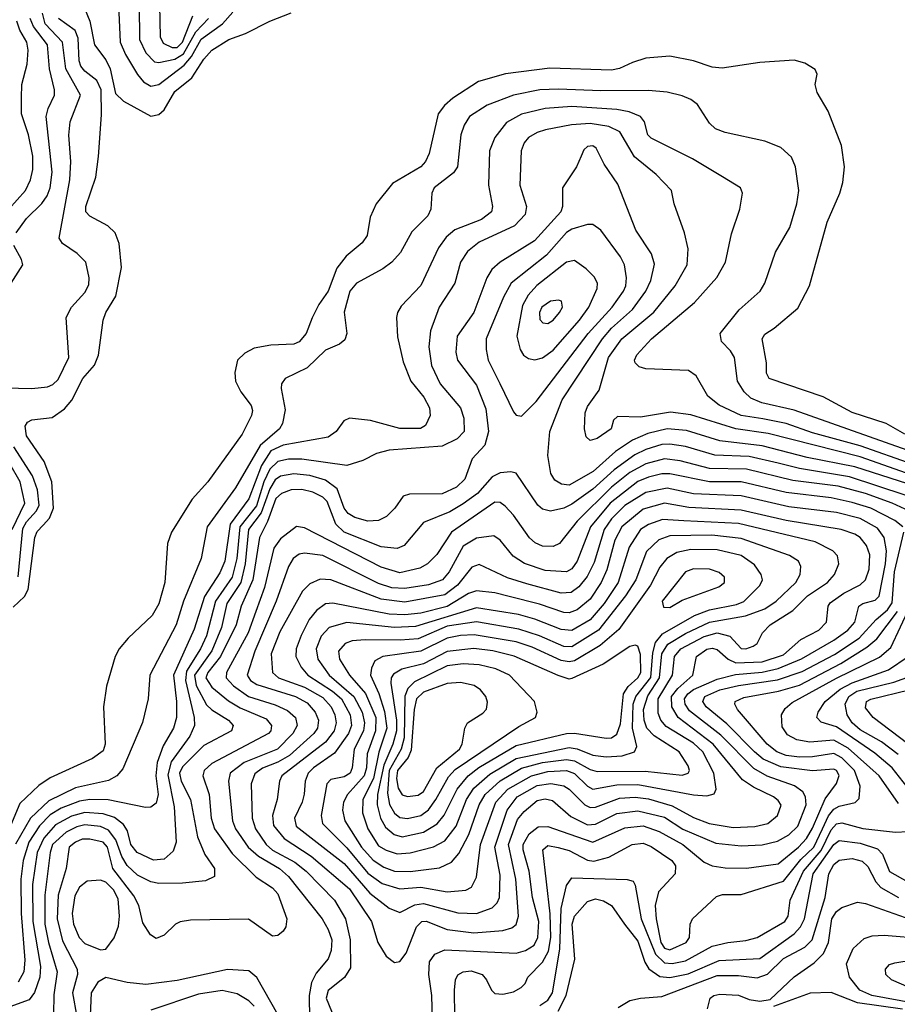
# Model space of a CAD drawing. Extents: x 997028 to 1115134, y 536408 to 618974.
# Tile 363 of 473: x 1050839 to 1054155, y 591482 to 595200. Entities that reach past the tile are written whole.
import ezdxf

# ---------------------------------------------------------------- set-up
doc = ezdxf.new("R2010")
doc.units = 0

msp = doc.modelspace()

# ---------------------------------------------------------------- linework, layer by layer
at = {"layer": '0CON10XD'}
for points in [[(1051207.3, 595367.3), (1051219.2, 595115), (1051239, 595069), (1051285, 594992.7), (1051307.2, 594965), (1051335, 594948.8), (1051365, 594955.2), (1051461.4, 595028.6), (1051488.4, 595061.6), (1051525, 595126.5), (1051605.2, 595185), (1051645, 595228.9)], [(1051013.2, 595015), (1051000.6, 595115), (1050936.1, 595185), (1050925.8, 595225)], [(1051083.7, 595243.7), (1051104.6, 595194.6), (1051121.5, 595105), (1051165, 595049.1), (1051181.4, 595015), (1051201.4, 594921.4), (1051232, 594892), (1051335, 594835.4), (1051365, 594841.8), (1051385, 594859.6), (1051425, 594929.5), (1051489.8, 594980.2), (1051535, 595050.8), (1051565, 595085.4), (1051630, 595125), (1051692.6, 595147.4), (1051784.4, 595195), (1051864.5, 595225.5)], [(1051290.7, 595255), (1051292.6, 595125), (1051315.4, 595075.4), (1051348.9, 595041.1), (1051365, 595038), (1051425, 595051.3), (1051458.3, 595071.7), (1051505.3, 595154.7), (1051553.2, 595205)], [(1051368, 595255), (1051370, 595135), (1051381.8, 595111.8), (1051415, 595095.1), (1051435, 595095.4), (1051455.1, 595115), (1051493, 595215)], [(1050798, 594485), (1050860.8, 594555), (1050880.5, 594595), (1050888.8, 594635), (1050888.8, 594685), (1050872.4, 594765), (1050846.6, 594845), (1050846.1, 594905), (1050847.9, 594955), (1050867.6, 595032.4), (1050871.7, 595085), (1050866.6, 595115), (1050840.5, 595160.5), (1050828.9, 595195)], [(1050815, 592982), (1050857.8, 593022.2), (1050872, 593048), (1050897.1, 593245), (1050905, 593267.3), (1050928.6, 593291.4), (1050952, 593318), (1050967.6, 593355), (1050961, 593455), (1050932.3, 593532.3), (1050865, 593628.9), (1050860, 593665), (1050869.3, 593680.7), (1050885, 593688.9), (1050962.6, 593697.4), (1051008.7, 593731.3), (1051036.9, 593763.1), (1051078.4, 593845), (1051122.7, 593895), (1051136.6, 593933.4), (1051155.4, 594065), (1051165, 594094.2), (1051203.3, 594156.7), (1051224.7, 594265), (1051215.4, 594355), (1051200, 594395), (1051172.1, 594422.1), (1051105, 594457.8), (1051089.1, 594475), (1051089.6, 594495), (1051126.8, 594605), (1051137, 594683), (1051148.5, 594841.5), (1051147.3, 594935), (1051130.3, 594970.3), (1051085, 595005.3), (1051070.6, 595025), (1051063.8, 595045), (1051060.3, 595130.3), (1051049.2, 595159.2), (1050985.9, 595205)], [(1050825.7, 594395.7), (1050865, 594448.8), (1050923.4, 594506.6), (1050943.8, 594535), (1050955.2, 594565), (1050961.6, 594625), (1050939.8, 594835), (1050947, 594865), (1050970.8, 594915), (1050971.6, 594935), (1050952.7, 595015), (1050944.8, 595105), (1050892.1, 595175), (1050878.9, 595205)], [(1054183.6, 593635), (1054112.5, 593675), (1053985, 593717.3), (1053875, 593776), (1053671.2, 593845), (1053660.8, 593865), (1053660.8, 593905), (1053643.8, 593995), (1053655, 594013.1), (1053690, 594035), (1053779.3, 594110.7), (1053822.9, 594195), (1053889.5, 594435), (1053938.1, 594545), (1053948.9, 594585), (1053955.6, 594645), (1053944.4, 594725), (1053893.3, 594855), (1053852.5, 594925), (1053844, 594955), (1053852, 594995), (1053845, 595012.5), (1053805.5, 595035.5), (1053765, 595046.7), (1053635, 595038.5), (1053492.8, 595017.2), (1053455, 595021.2), (1053385, 595044.5), (1053295, 595062.7), (1053205, 595055.4), (1053155, 595038.5), (1053105, 595015.3), (1053075, 595009.2), (1052842.6, 595017.4), (1052675, 594995.8), (1052572.9, 594967.1), (1052475.6, 594904.4), (1052443.8, 594876.2), (1052420.4, 594845), (1052386.8, 594695), (1052372.7, 594665), (1052355, 594644.6), (1052248.5, 594581.5), (1052186.7, 594505), (1052163.5, 594455), (1052152.5, 594385), (1052133, 594357), (1052073.3, 594306.7), (1052038.1, 594261.9), (1052005, 594175.5), (1051969.6, 594125), (1051945, 594074), (1051921.8, 594015), (1051895, 593984), (1051874.7, 593975.3), (1051788.5, 593971.5), (1051725, 593960), (1051689.4, 593940.6), (1051662.5, 593915), (1051652.1, 593867.9), (1051654.4, 593835), (1051674.7, 593794.7), (1051713.9, 593743.9), (1051719.6, 593725), (1051715.4, 593705), (1051679.6, 593635), (1051550, 593455), (1051490.9, 593389.1), (1051412.5, 593265), (1051398, 593222), (1051387.5, 593075), (1051365, 592994.3), (1051339.6, 592950.4), (1051249.4, 592865), (1051215.4, 592824.6), (1051200.4, 592795), (1051167, 592683), (1051155.5, 592605), (1051161.8, 592465), (1051155, 592439.4), (1051115, 592410.4), (1050955, 592337.5), (1050911.2, 592308.8), (1050840.2, 592239.8), (1050805, 592156.1)], [(1050785, 593809.5), (1050885, 593808.1), (1050945, 593813.6), (1050965, 593822), (1050985, 593841.5), (1051025.3, 593925), (1051015.6, 594075), (1051035.6, 594115), (1051085, 594170.5), (1051101.3, 594198.7), (1051102.5, 594225), (1051089.1, 594285), (1051057, 594317), (1051001.4, 594355), (1050988.1, 594375), (1051029.2, 594595), (1051032.4, 594665), (1051025.7, 594764.3), (1051030.6, 594815), (1051068.7, 594915), (1051013.2, 595015)], [(1054253.1, 593553.1), (1053765, 593725.5), (1053643.5, 593753.5), (1053601.3, 593771.3), (1053575.9, 593795), (1053551.2, 593835), (1053540, 593925), (1053525, 593950), (1053490.8, 593985), (1053485.8, 594015), (1053556.9, 594105), (1053637.3, 594175), (1053654.2, 594205.8), (1053695, 594322.9), (1053749.3, 594415), (1053775.8, 594505), (1053783.3, 594555), (1053770.4, 594645), (1053755, 594680.8), (1053715, 594718.1), (1053655, 594741.8), (1053505, 594773.6), (1053468.1, 594788.1), (1053445, 594809.4), (1053399.9, 594879.9), (1053375, 594898.5), (1053342.2, 594912.2), (1053285, 594925.9), (1053215, 594933.2), (1053035, 594931.4), (1052875, 594938.4), (1052805, 594934.8), (1052704.5, 594915.5), (1052605, 594877.5), (1052539.3, 594835), (1052518.6, 594801.4), (1052506.5, 594765), (1052493.3, 594645), (1052478.1, 594621.9), (1052404.7, 594565), (1052395.9, 594545), (1052392.8, 594485), (1052380.9, 594459.1), (1052320.9, 594399.1), (1052278.5, 594321.5), (1052245.5, 594285), (1052210.8, 594259.2), (1052112.5, 594205), (1052086.7, 594175), (1052065.3, 594095.3), (1052075.6, 594015), (1052068.3, 593991.7), (1052048, 593975), (1051995, 593952), (1051925.1, 593884.9), (1051842.2, 593845), (1051828.2, 593825), (1051826.9, 593806.9), (1051842.7, 593727.3), (1051831.8, 593675), (1051820.7, 593655), (1051747.6, 593592.4), (1051655, 593432), (1051548.2, 593285), (1051525.3, 593165), (1051458.4, 593005), (1051431.1, 592915), (1051330.7, 592725), (1051324.6, 592635), (1051303.3, 592546.7), (1051228.6, 592371.4), (1051206.9, 592345), (1051175, 592326.9), (1051050.9, 592299.1), (1050950, 592250), (1050880.5, 592185), (1050823.1, 592086.9)], [(1054215, 593520.3), (1054015, 593591.1), (1053835, 593640.5), (1053735.3, 593675.3), (1053646.6, 593693.4), (1053565, 593705.5), (1053482.5, 593745), (1053439.1, 593779.1), (1053395, 593854.7), (1053365.5, 593875.5), (1053205, 593881.8), (1053179.7, 593889.7), (1053164.5, 593905), (1053162.3, 593915), (1053171.1, 593935), (1053226.1, 593995), (1053388.2, 594131.8), (1053473.4, 594226.6), (1053506, 594285), (1053528.1, 594391.9), (1053560, 594485), (1053570, 594545), (1053562, 594565), (1053495, 594607.3), (1053380.6, 594675), (1053225, 594752.5), (1053212.5, 594765), (1053200, 594815), (1053184.2, 594834.2), (1053142.1, 594852.1), (1053095, 594861.4), (1052925, 594872.5), (1052825, 594864.8), (1052735, 594843.9), (1052678.4, 594811.6), (1052634.6, 594755), (1052614.6, 594705), (1052610.2, 594575), (1052625.3, 594495), (1052622, 594475), (1052584, 594446), (1052483.7, 594406.3), (1052450.7, 594379.3), (1052421.3, 594338.7), (1052355, 594196.9), (1052281.1, 594118.9), (1052266.7, 594095), (1052262.5, 594075), (1052267, 594003), (1052287.9, 593907.9), (1052317.3, 593835), (1052365.8, 593775), (1052388.1, 593735), (1052390, 593705), (1052372, 593668), (1052353.9, 593656.1), (1052275, 593655.9), (1052165, 593686.2), (1052085, 593695.8), (1052063.8, 593685), (1052035.6, 593645), (1052005, 593624), (1051835, 593593.2), (1051788, 593572), (1051752.8, 593517.2), (1051705, 593391.4), (1051635.1, 593295), (1051614.2, 593155), (1051595, 593111.6), (1051538, 593022), (1051498.2, 592898.2)], [(1054210.7, 593480.7), (1054015, 593548.9), (1053667.3, 593637.3), (1053544.7, 593654.7), (1053375, 593708.1), (1053298.6, 593718.6), (1053185, 593699.6), (1053097.7, 593702.3), (1053082.5, 593687.5), (1053074.2, 593655), (1053020.8, 593619.3), (1052995, 593610.6), (1052980, 593625), (1052973.3, 593655), (1052975.4, 593715), (1052985, 593739.4), (1053028.3, 593801.7), (1053064.5, 593925), (1053114, 593995), (1053234.6, 594095.4), (1053315.9, 594195), (1053360.7, 594275), (1053365.4, 594335.4), (1053351.5, 594395), (1053311.4, 594505), (1053301.9, 594555), (1053244.5, 594615), (1053162.7, 594682.7), (1053106.5, 594776.5), (1053065, 594796.9), (1052995, 594808.3), (1052923.5, 594803.5), (1052825.9, 594784.1), (1052795, 594774.7), (1052761.8, 594755), (1052745.4, 594735), (1052733.9, 594705), (1052728.9, 594575), (1052753.9, 594495), (1052749.3, 594465), (1052708.6, 594421.4), (1052575, 594360), (1052531.6, 594325), (1052504.7, 594285), (1052483.1, 594205), (1052423.7, 594115), (1052391.2, 594025), (1052385.2, 593965), (1052395.3, 593894.7), (1052428.3, 593825), (1052504.7, 593735), (1052517.1, 593695), (1052519.1, 593645), (1052492.2, 593617.8), (1052435, 593589.5), (1052235, 593574.8), (1052187.6, 593562.4), (1052135.8, 593535), (1052075, 593517.1), (1051905, 593540.3), (1051855, 593540.9), (1051815, 593532.4), (1051785, 593503.4), (1051762.4, 593455), (1051733.6, 593365), (1051671.3, 593285), (1051660.1, 593165), (1051641.6, 593095), (1051579, 593005), (1051545, 592874.1), (1051522.8, 592825), (1051469.8, 592740.2), (1051465.6, 592705), (1051498.6, 592565), (1051499.5, 592535), (1051482, 592495), (1051411.9, 592398.1), (1051398.8, 592348.8), (1051422.8, 592227.2), (1051430.9, 592095), (1051419.9, 592060.1), (1051385, 592030), (1051345, 592026.3), (1051282.9, 592055), (1051258.8, 592085), (1051246.6, 592136.6), (1051231.7, 592161.7), (1051197.4, 592187.4), (1051155, 592201.9), (1051085, 592206.9), (1051035, 592192.7), (1050975, 592159.3), (1050930.3, 592109.7), (1050904.9, 592055), (1050888.3, 591935), (1050889.4, 591795), (1050918, 591625), (1050915.2, 591585), (1050895, 591527.3), (1050875, 591498.4), (1050775, 591462.4)], [(1054195, 593447.2), (1053995, 593511.8), (1053815, 593547), (1053645, 593590.9), (1053485, 593609.3), (1053358.6, 593648.6), (1053285, 593655.7), (1053212.1, 593637.9), (1053155, 593612), (1053090.6, 593569.4), (1053006.3, 593493.7), (1052915, 593442), (1052886.1, 593446.1), (1052861.3, 593461.3), (1052846.3, 593486.3), (1052834.7, 593554.7), (1052842.8, 593645), (1052889, 593765), (1053041.2, 593995), (1053075, 594034.8), (1053154.2, 594105.8), (1053204.3, 594175), (1053223.3, 594215), (1053237.3, 594277.3), (1053225.7, 594315.7), (1053166.6, 594405), (1053098.7, 594578.7), (1053046.9, 594655), (1053016.7, 594715), (1053005, 594723.3), (1052985, 594721.1), (1052971.2, 594708.8), (1052961.1, 594685), (1052943.1, 594645), (1052890, 594565), (1052890, 594495), (1052883.4, 594475), (1052784.1, 594365), (1052655.2, 594284.8), (1052623.2, 594256.8), (1052604.8, 594225.2), (1052555.2, 594095), (1052492, 594005), (1052487.2, 593945), (1052493.3, 593915), (1052565, 593820.4), (1052601, 593731), (1052610.4, 593645), (1052596.9, 593593.1), (1052548.5, 593541.5), (1052521.6, 593465), (1052490, 593435), (1052435, 593409.8), (1052312.1, 593407.9), (1052288.7, 593401.3), (1052257.1, 593355), (1052225, 593323.9), (1052195, 593308.8), (1052155, 593306.3), (1052105, 593320.4), (1052079.8, 593335), (1052065, 593356), (1052038.3, 593428.3), (1051995, 593461.4), (1051935, 593478.9), (1051875.1, 593484.9), (1051825, 593476.4), (1051805, 593462.3), (1051785, 593428.4), (1051751.8, 593338.2), (1051704, 593275), (1051691.6, 593145), (1051674.5, 593075), (1051621.4, 592995), (1051602.2, 592905), (1051565, 592816.5), (1051499.9, 592725), (1051505.7, 592685.7), (1051545, 592612.6), (1051565, 592593.5), (1051628.5, 592555), (1051646.4, 592535), (1051639.1, 592515), (1051535, 592459.5), (1051455, 592378.7), (1051443.5, 592355), (1051450, 592325), (1051485.2, 592255), (1051511, 592115), (1051538.4, 592048.4), (1051575.5, 591995), (1051575.5, 591964.5), (1051541.3, 591948.7), (1051455, 591939.4), (1051365, 591937.7), (1051334.4, 591944.4), (1051285, 591970), (1051245, 592006.1), (1051225, 592039.7), (1051202.7, 592102.7), (1051175, 592139.2), (1051145, 592153.3), (1051085, 592159.6), (1051055, 592152.2), (1051015, 592131.8), (1050963.6, 592085), (1050954.3, 592055), (1050934.4, 591894.4), (1050934.7, 591784.7), (1050947.9, 591715), (1050980.7, 591605), (1050968.5, 591518.5), (1050967.6, 591445)], [(1052735, 593703.5), (1052791.1, 593758.9), (1052986.6, 594015), (1053077.3, 594115), (1053120, 594175), (1053129.8, 594195), (1053132.4, 594225), (1053124.1, 594275), (1053109.3, 594305), (1053034.8, 594404.8), (1053005, 594426.2), (1052985, 594426.7), (1052925, 594409), (1052905, 594396.1), (1052829.2, 594310.8), (1052696.3, 594205), (1052667.1, 594152.9), (1052602.1, 593995), (1052601.6, 593955), (1052609.2, 593915), (1052653.3, 593826.7), (1052705, 593718.9), (1052715, 593706.7), (1052735, 593703.5)], [(1050807.8, 594205), (1050851.1, 594275), (1050846.4, 594295), (1050817.4, 594347.4)], [(1052785, 593916.1), (1052815, 593922.9), (1052855, 593952.6), (1052954.8, 594065), (1052990.2, 594115), (1053021.2, 594185), (1053022.2, 594205), (1053009.4, 594229.4), (1052979.9, 594259.9), (1052935, 594290.4), (1052905, 594284.2), (1052793, 594197), (1052759.9, 594160.1), (1052738.6, 594121.4), (1052717.6, 594005), (1052730.4, 593955), (1052743.3, 593933.3), (1052761.3, 593921.3), (1052785, 593916.1)], [(1052835, 594053.2), (1052855, 594065.4), (1052878.8, 594095), (1052890, 594115), (1052886.9, 594136.9), (1052875, 594141.1), (1052845, 594137.1), (1052812.2, 594115), (1052802.7, 594095), (1052805, 594067.5), (1052815.3, 594055.3), (1052835, 594053.2)], [(1050833.5, 593096.5), (1050851.8, 593278.2), (1050865.8, 593304.2), (1050902.9, 593345), (1050912.6, 593367.4), (1050907.2, 593425), (1050887.4, 593477.4), (1050817.2, 593587.2)], [(1054185, 593404.9), (1053973.8, 593473.9), (1053785, 593505.1), (1053705, 593524.9), (1053595, 593550.5), (1053465, 593555.4), (1053355, 593588.2), (1053295, 593597.5), (1053265, 593595.4), (1053205, 593577.7), (1053163.3, 593556.7), (1053085, 593500.9), (1053005, 593426.9), (1052925, 593370.4), (1052895, 593355.2), (1052845, 593344), (1052815, 593351.8), (1052797.2, 593367.2), (1052715, 593487.8), (1052695, 593492.9), (1052655, 593489.3), (1052625, 593474.3), (1052568.7, 593411.3), (1052515, 593371.5), (1052465, 593342.2), (1052365, 593302), (1052291.9, 593215), (1052265, 593202.8), (1052205, 593209.1), (1052065, 593264.5), (1052033.7, 593295), (1052001.3, 593381.3), (1051985, 593397.3), (1051946.3, 593416.3), (1051905, 593425.5), (1051865, 593424.5), (1051828.5, 593411.5), (1051807.7, 593392.3), (1051775.3, 593304.7), (1051745.9, 593245), (1051719.9, 593085), (1051675.8, 592985), (1051656.9, 592915), (1051597.6, 592795), (1051550.3, 592735), (1051542.6, 592715), (1051565, 592680.2), (1051627.8, 592627.8), (1051671.9, 592601.9), (1051770.4, 592560.4), (1051791.2, 592535), (1051788.1, 592515), (1051779.1, 592505), (1051565, 592391.2), (1051535.8, 592365), (1051531.4, 592345), (1051555.6, 592275), (1051563.4, 592185), (1051575.6, 592145), (1051641.6, 592051.6), (1051732.7, 591962.7), (1051795, 591922.3), (1051815, 591898.8), (1051848.5, 591805), (1051845.5, 591775), (1051835, 591758), (1051815, 591742.5), (1051795, 591740), (1051703.6, 591803.6), (1051485, 591799.4), (1051445.9, 591794.1), (1051427.5, 591785), (1051385, 591743.3), (1051355, 591731.2), (1051334.2, 591744.2), (1051305, 591790), (1051289.6, 591855), (1051271.2, 591891.2), (1051191.4, 591995), (1051170.8, 592075), (1051155.2, 592095), (1051105, 592105.9), (1051075, 592105.4), (1051050.3, 592095), (1051026.7, 592075), (1051015.2, 591995), (1050984.8, 591894.8), (1050981.3, 591805), (1051001.4, 591721.4), (1051056.6, 591615), (1051057.4, 591595), (1051039.2, 591525), (1051055.5, 591434.5)], [(1050811.1, 593275), (1050859.4, 593375), (1050841.9, 593455), (1050802.7, 593522.7)], [(1054185, 593351.9), (1054135.1, 593375.1), (1054035, 593410.7), (1053931.4, 593438.6), (1053760.2, 593460.2), (1053585, 593502.9), (1053445, 593505.4), (1053334.2, 593534.2), (1053275, 593541.4), (1053205, 593523), (1053145, 593490.4), (1053075, 593435.1), (1052945, 593306.9), (1052878.3, 593221.8), (1052855, 593211.3), (1052815, 593212.2), (1052786.5, 593225), (1052765, 593243.9), (1052705, 593329.6), (1052673.7, 593363.7), (1052655, 593377.2), (1052635, 593378.1), (1052471.2, 593265), (1052415, 593180.8), (1052379.6, 593145), (1052351.1, 593128.9), (1052275, 593111.5), (1052205, 593132.7), (1051915, 593280.9), (1051885, 593286), (1051825, 593239.7), (1051799.3, 593205), (1051764.2, 593055.8), (1051731.4, 592965)], [(1054175.2, 593285), (1054145, 593308.8), (1054055.3, 593355), (1053985, 593377.5), (1053905, 593394.1), (1053735, 593414.6), (1053565.3, 593455.3), (1053444.9, 593454.9), (1053295, 593485.1), (1053265, 593484.9), (1053215, 593473), (1053175, 593455.7), (1053069.9, 593375), (1052995.8, 593285), (1052945.2, 593155), (1052925, 593126.8), (1052905, 593114.8), (1052825, 593119.6), (1052746.3, 593146.3), (1052704.3, 593174.3), (1052654.4, 593234.4), (1052631.1, 593251.1), (1052565, 593242.7), (1052515, 593212.4), (1052461.9, 593115), (1052436.3, 593085), (1052383.7, 593066.3), (1052295, 593051.9), (1052245, 593055.4), (1052195, 593070.9), (1051985, 593176.3), (1051915, 593186.2), (1051895, 593181.4), (1051872.2, 593165), (1051855, 593135.6), (1051809, 593005), (1051727.3, 592815), (1051699.4, 592725), (1051712, 592705), (1051735, 592690.3), (1051881.8, 592645), (1051925, 592620.6), (1051956, 592585), (1051968.3, 592555), (1051964.4, 592525), (1051950.6, 592505), (1051858.4, 592421.6), (1051815, 592396.7), (1051756.5, 592373.5), (1051727.2, 592352.8), (1051714.3, 592315), (1051717.9, 592185), (1051730.2, 592145), (1051770, 592085), (1051795, 592064.3), (1051878.9, 592018.9), (1051921.3, 591985), (1052028.3, 591875), (1052069.8, 591805), (1052088.5, 591725), (1052089.6, 591620.4), (1052067, 591583), (1052005, 591534.5), (1051997.7, 591505), (1052037.5, 591407.5)], [(1052255, 591639.5), (1052275, 591643.5), (1052299.2, 591675), (1052339, 591775), (1052359.2, 591795), (1052375, 591795.6), (1052455, 591765.2), (1052555, 591751.9), (1052665, 591761.4), (1052699, 591771), (1052715, 591783.5), (1052723.3, 591815), (1052713.7, 591955), (1052685.9, 592085), (1052720.3, 592179.7), (1052745, 592210.2), (1052795, 592251.6), (1052825, 592258.5), (1052852, 592252), (1052921, 592191), (1052985, 592159.8), (1053015, 592162.5), (1053095, 592202.5), (1053175, 592213), (1053275, 592189), (1053345, 592142.9), (1053469.8, 592090.2), (1053565, 592080), (1053645, 592084), (1053701.9, 592098.1), (1053745, 592121.6), (1053778.9, 592155), (1053810.4, 592235), (1053808.7, 592265), (1053797.4, 592285), (1053766.8, 592306.8), (1053663.5, 592343.5), (1053612.7, 592372.7), (1053488, 592498), (1053370.5, 592590.5), (1053353.7, 592615), (1053351.2, 592635), (1053363, 592655), (1053385, 592671.4), (1053475, 592709.9), (1053543.1, 592726.9), (1053645, 592736.9), (1053705, 592750), (1053793.4, 592786.6), (1053915, 592857), (1053968.3, 592895), (1053994.3, 592925), (1054010, 592985), (1054025, 592995.8), (1054071.5, 593008.5), (1054086.7, 593023.3), (1054110.7, 593145), (1054114.6, 593195), (1054104.9, 593244.9), (1054079.8, 593279.8), (1054015, 593316), (1053925, 593338.8), (1053745, 593360.4), (1053565, 593402.7), (1053385, 593409.2), (1053285, 593431), (1053205, 593414.6), (1053125.7, 593365.7), (1053075, 593315.2), (1053047.6, 593275), (1053009.3, 593150.7), (1052983, 593097), (1052951.3, 593058.7), (1052922.5, 593037.5), (1052885, 593034.1), (1052755, 593069.4), (1052682.8, 593092.8), (1052575, 593142.5), (1052547.7, 593132.3), (1052492.8, 593065), (1052445, 593027.8), (1052295, 593000.4), (1052205, 593012), (1052015, 593084.8), (1051975, 593087.5), (1051935, 593070.3), (1051907.5, 593042.5), (1051821.8, 592888.2), (1051789.8, 592805), (1051794.2, 592735), (1051817.7, 592715), (1051915, 592679.7), (1051985, 592641.2), (1052016, 592605), (1052030, 592575), (1052035.5, 592545), (1052027.7, 592515), (1051995, 592472.6), (1051829.7, 592345), (1051820.8, 592325), (1051812.3, 592255), (1051794.5, 592195.5), (1051797.8, 592157.8), (1051838.3, 592108.3), (1051941, 592041), (1052085, 591918.3), (1052168.8, 591795), (1052192.9, 591715), (1052223.8, 591663.8), (1052255, 591639.5)], [(1052565, 591824.8), (1052625, 591846.5), (1052643.7, 591865), (1052651.7, 591885), (1052655, 591970), (1052634.3, 592075), (1052681.5, 592215), (1052718.7, 592265), (1052795, 592308.1), (1052846.1, 592316.1), (1052895, 592306.9), (1052915.2, 592295), (1052975, 592235.6), (1052995, 592225.2), (1053015, 592226.4), (1053105, 592260.1), (1053165, 592264.4), (1053215, 592258.6), (1053305, 592231.4), (1053385, 592187.7), (1053444.4, 592165), (1053535, 592149.6), (1053617, 592153), (1053665.2, 592164.8), (1053701.8, 592195), (1053716.1, 592233.9), (1053705, 592252.2), (1053687.5, 592265), (1053611.8, 592301.8), (1053570.2, 592330.2), (1053458.7, 592465), (1053327.4, 592565), (1053302.6, 592605), (1053302.1, 592645), (1053325.7, 592675), (1053382.9, 592725), (1053395.9, 592795), (1053435, 592823), (1053455, 592826.8), (1053475, 592822.5), (1053515.5, 592785.5), (1053545, 592771.9), (1053645, 592775.9), (1053725, 592801.2), (1053789.9, 592860.1), (1053858.9, 592895), (1053887.1, 592925), (1053893.4, 592985), (1053901.6, 592998.4), (1053952.4, 593035), (1054014.2, 593065.8), (1054034.3, 593085), (1054049.1, 593125), (1054050.7, 593179.3), (1054039.1, 593215), (1054015, 593244.7), (1053995, 593257.8), (1053942.9, 593275), (1053735, 593308.9), (1053565, 593348.6), (1053367.5, 593357.5), (1053275, 593374), (1053195, 593351.3), (1053113.8, 593285), (1053088.4, 593235), (1053057.4, 593122.6), (1053036.7, 593075), (1052995, 593012), (1052945, 592972.2), (1052915, 592960), (1052895, 592961.2), (1052802.7, 592992.7), (1052688.5, 593021.5), (1052635, 593035.5), (1052565, 593043.8), (1052535, 593033), (1052455, 592984.5), (1052355, 592959.6), (1052295, 592952.5), (1052235, 592955.9), (1052022.9, 592997.1), (1051995, 592994.3), (1051960.2, 592969.8), (1051932.6, 592935), (1051902.3, 592875), (1051884.3, 592825), (1051883.3, 592795), (1051903.3, 592755), (1051927.8, 592725), (1052021.8, 592665), (1052055.1, 592635), (1052087.4, 592575), (1052092.6, 592535), (1052082, 592505), (1052029.3, 592430.7), (1051948.8, 592375), (1051929, 592355), (1051918.1, 592325), (1051914.1, 592275.9), (1051906.5, 592245), (1051877.5, 592185), (1051883.4, 592155), (1052065, 592014.1), (1052162.3, 591902.3), (1052235, 591845.3), (1052275, 591829.4), (1052332.6, 591857.4), (1052365, 591862.2), (1052495, 591827.2), (1052565, 591824.8)], [(1052455, 591906.7), (1052525, 591912.7), (1052546.5, 591925), (1052565, 591962), (1052580.6, 592085), (1052638.7, 592245), (1052684.1, 592295), (1052773.1, 592345), (1052835, 592361.4), (1052905, 592365.3), (1052935, 592353.6), (1052985, 592305.6), (1053005, 592294.1), (1053095, 592310.5), (1053175, 592312.3), (1053385, 592273.5), (1053435, 592269.6), (1053462.7, 592277.3), (1053470, 592295), (1053462.2, 592355), (1053419.8, 592435), (1053385, 592467.6), (1053281.6, 592531.6), (1053261.4, 592555), (1053251.5, 592581.5), (1053251.2, 592635), (1053305.5, 592725), (1053313.4, 592795), (1053337.6, 592825), (1053425, 592871), (1053475, 592884.3), (1053521.7, 592871.7), (1053565, 592825.4), (1053583.3, 592825), (1053610, 592835), (1053625.7, 592845), (1053645.5, 592885), (1053674, 592915), (1053760.7, 592969.3), (1053815.8, 593024.2), (1053891.8, 593075), (1053917.5, 593105), (1053933.8, 593145), (1053929.1, 593175), (1053911.2, 593195), (1053845, 593228.3), (1053555, 593298.3), (1053348, 593308), (1053267.8, 593312.2), (1053215, 593294.1), (1053185, 593274.8), (1053141.4, 593208.6), (1053100, 593075), (1053047.4, 592995), (1052995, 592934.1), (1052925, 592894.2), (1052885, 592897.9), (1052785, 592937), (1052723.5, 592953.5), (1052565, 592979.2), (1052335, 592908.5), (1052255, 592904.9), (1052075, 592924.1), (1052009.1, 592905), (1051978, 592872), (1051959.8, 592825), (1051965.6, 592785), (1052008, 592725), (1052102.2, 592645), (1052132.7, 592585), (1052142.2, 592545), (1052137.8, 592515), (1052103, 592445), (1052095.8, 592375), (1052087.5, 592355), (1052065, 592340.6), (1052015, 592331.2), (1052000.3, 592315), (1051978.9, 592195), (1051983.3, 592165), (1052075, 592073.4), (1052155, 591977.8), (1052208.8, 591938.8), (1052275, 591918.5), (1052355, 591924.8), (1052455, 591906.7)], [(1052315, 591983.9), (1052425, 591997), (1052471, 592019), (1052498.2, 592051.8), (1052536.6, 592123.4), (1052575.2, 592235), (1052598, 592275), (1052655, 592325.9), (1052735.7, 592374.3), (1052815, 592395.3), (1052905, 592407.1), (1052935, 592401.9), (1052995, 592368.4), (1053021, 592361), (1053202.4, 592362.4), (1053342.5, 592347.5), (1053365, 592354.7), (1053369.3, 592365), (1053365, 592382.9), (1053331.3, 592435), (1053235.9, 592495.9), (1053208.3, 592525), (1053198.6, 592555), (1053196.1, 592595), (1053212.9, 592647.1), (1053256.5, 592715), (1053265.1, 592805), (1053287.7, 592842.3), (1053355, 592882.4), (1053445, 592924.9), (1053581.1, 592948.9), (1053655, 592975.5), (1053696.9, 593005), (1053771.4, 593075), (1053787.5, 593105), (1053790, 593135), (1053781.1, 593155), (1053747.4, 593177.4), (1053565, 593240.6), (1053454.1, 593254.1), (1053295, 593251), (1053254.6, 593235.4), (1053207.9, 593192.1), (1053166.7, 593085), (1053128.6, 593025), (1053026.2, 592895), (1052925, 592831.9), (1052895, 592833.1), (1052803.2, 592873.2), (1052725, 592898.2), (1052565, 592926.7), (1052455, 592910.1), (1052345, 592862.1), (1052276.6, 592856.6), (1052145, 592858.6), (1052095, 592854.4), (1052068.5, 592845), (1052044.2, 592815), (1052047.5, 592785), (1052085.6, 592725), (1052145.9, 592655.9), (1052184.3, 592565), (1052184, 592515), (1052152, 592428), (1052149.9, 592375), (1052140.8, 592345), (1052078.3, 592275), (1052062.2, 592245), (1052059.4, 592215), (1052067.3, 592175), (1052130.5, 592075), (1052175, 592025.8), (1052215, 591999.8), (1052255, 591984.5), (1052315, 591983.9)], [(1052400.2, 591375), (1052395.9, 591515), (1052384.8, 591595.2), (1052387.8, 591642.2), (1052408.3, 591671.7), (1052445, 591688), (1052715, 591675.8), (1052750.4, 591685), (1052783.1, 591705), (1052797.2, 591735), (1052800.6, 591795), (1052776.3, 591885), (1052764.3, 591985), (1052742.1, 592065), (1052741.9, 592085), (1052764.6, 592125.4), (1052797.8, 592152.2), (1052835, 592153.7), (1052885, 592135.4), (1053005, 592093.8), (1053125, 592148), (1053195, 592155.5), (1053255.4, 592135), (1053344.7, 592085), (1053425, 592019.4), (1053455.2, 592005.2), (1053505, 591997), (1053585, 591996.1), (1053705, 592012.2), (1053782.2, 592075), (1053812, 592108), (1053835, 592147.6), (1053882, 592258), (1053925, 592315.5), (1053935, 592346), (1053925.7, 592365), (1053915, 592370.6), (1053835, 592363.4), (1053715, 592378.5), (1053647.8, 592407.8), (1053614.9, 592434.9), (1053511.1, 592541.1), (1053432.3, 592605), (1053420.4, 592625), (1053428.1, 592645), (1053485, 592669.9), (1053555, 592686.4), (1053702.7, 592707.3), (1053795, 592738.9), (1053917.1, 592802.9), (1054011.2, 592865), (1054075.5, 592935), (1054118.5, 592971.5), (1054135, 592998.2), (1054144.3, 593115.7), (1054179.8, 593265)], [(1052265, 592050.7), (1052315, 592053.8), (1052402.8, 592077.2), (1052445, 592100), (1052488.2, 592155), (1052527.3, 592255), (1052555, 592297.7), (1052615, 592350.8), (1052715, 592409.8), (1052915, 592451.3), (1052945, 592446.2), (1053005, 592422.7), (1053055, 592416), (1053115, 592419.8), (1053161.8, 592435), (1053170.6, 592455), (1053154.5, 592524.5), (1053157.1, 592615), (1053167.2, 592645), (1053223.4, 592716.6), (1053230.9, 592809.1), (1053241.7, 592848.3), (1053268.4, 592881.6), (1053389.2, 592950.8), (1053445, 592971.5), (1053547.6, 592992.4), (1053575, 593003.3), (1053635, 593063.1), (1053645.3, 593085.3), (1053641.1, 593105), (1053615, 593141.5), (1053565, 593176.4), (1053475, 593198.2), (1053375, 593199.6), (1053322.2, 593187.8), (1053284.1, 593165.9), (1053257.7, 593132.3), (1053222.6, 593065), (1053102.3, 592897.7), (1053032.7, 592837.3), (1052935, 592779.5), (1052915, 592775.4), (1052885, 592780.5), (1052775, 592830.4), (1052715, 592850.6), (1052556.8, 592876.8), (1052504.9, 592874.9), (1052455, 592864.9), (1052354.5, 592815.5), (1052211.4, 592795), (1052181.4, 592778.6), (1052168.5, 592751.5), (1052165.2, 592725), (1052196.3, 592656.3), (1052218.1, 592588.1), (1052226.4, 592525), (1052196.3, 592433.7), (1052176.2, 592335), (1052136.4, 592255), (1052134.6, 592204.6), (1052154.5, 592145), (1052195, 592081), (1052223.7, 592063.7), (1052265, 592050.7)], [(1053295, 592980.3), (1053342.1, 593007.9), (1053481, 593059), (1053501.5, 593075), (1053502.2, 593095), (1053482.3, 593112.3), (1053445, 593125.7), (1053385, 593126.2), (1053355, 593115.8), (1053266, 593005), (1053271.5, 592981.5), (1053295, 592980.3)], [(1051731.4, 592965), (1051702, 592885), (1051620.4, 592735), (1051619.4, 592715), (1051647.4, 592685), (1051703.9, 592643.9), (1051805, 592613.5), (1051851.5, 592591.5), (1051880.8, 592565), (1051887.4, 592535), (1051871.5, 592505), (1051812.9, 592445), (1051687.5, 592395), (1051634.2, 592355), (1051628.4, 592325), (1051642.8, 592175), (1051654.8, 592145), (1051702.8, 592075), (1051742, 592042), (1051821.1, 591995), (1051854.8, 591965), (1051982.5, 591805), (1052004.5, 591764.5), (1052018.3, 591725), (1052016.2, 591685), (1052005, 591653.8), (1051960.1, 591599.9), (1051942, 591565), (1051932.7, 591515), (1051934.3, 591425.7)], [(1052482.9, 591435), (1052481.6, 591535), (1052485.4, 591574.6), (1052495, 591592.9), (1052514.8, 591605.2), (1052545, 591608.4), (1052586.9, 591595), (1052603.3, 591575), (1052621.5, 591535), (1052635, 591523.2), (1052665, 591520.7), (1052705, 591529.4), (1052733.8, 591545), (1052748.8, 591561.2), (1052758.8, 591585), (1052815, 591641.8), (1052837.4, 591682.6), (1052846.4, 591735), (1052843.2, 591823.2), (1052816.2, 592065), (1052835, 592081.2), (1052874, 592074), (1052915, 592063.2), (1052985, 592027), (1053007.9, 592022.1), (1053065, 592037.5), (1053153.3, 592085), (1053195, 592090.4), (1053225, 592078.5), (1053303.7, 592025), (1053317, 592005), (1053315.6, 591975), (1053252.9, 591907.1), (1053240.3, 591855), (1053243.8, 591805), (1053261.8, 591715), (1053275, 591694.5), (1053295, 591687.6), (1053357.3, 591715), (1053369.7, 591735), (1053372.2, 591785), (1053381.8, 591805), (1053471.4, 591888.6), (1053495, 591896.5), (1053565, 591896.8), (1053725, 591947.3), (1053790.7, 592029.3), (1053839.4, 592075), (1053871.8, 592145), (1053895, 592193.8), (1053915, 592219.4), (1053935, 592230.8), (1053995.3, 592244.7), (1054011.2, 592258.8), (1054014.7, 592305.3), (1053993.6, 592365), (1053945, 592413.4), (1053915, 592429), (1053835, 592416.4), (1053785, 592415.6), (1053735, 592421.4), (1053699.5, 592435), (1053663.8, 592465), (1053551.1, 592595), (1053541.2, 592615), (1053542.9, 592625), (1053575, 592640.8), (1053706, 592664), (1053785, 592687.8), (1053941.1, 592768.9), (1054039.9, 592830.1), (1054077.2, 592862.8), (1054155.1, 592964.9)], [(1054159.8, 592239.8), (1054086, 592345), (1053969.6, 592449.6), (1053915, 592479.3), (1053825, 592472.3), (1053775, 592480.4), (1053740.1, 592500.1), (1053719.6, 592529.6), (1053717.5, 592575), (1053731.3, 592598.7), (1053758.1, 592621.9), (1053925, 592713.7), (1054087.5, 592792.5), (1054131, 592829), (1054203.2, 592985)], [(1051498.2, 592898.2), (1051420.4, 592725), (1051432.1, 592625), (1051431.6, 592565), (1051420, 592525), (1051381.9, 592458.1), (1051359.2, 592395), (1051353.4, 592345), (1051362.5, 592275), (1051355, 592241.8), (1051335, 592227.1), (1051315, 592224.8), (1051174, 592254), (1051105, 592255.7), (1051065, 592249.6), (1050996.7, 592223.3), (1050955, 592197.3), (1050914.3, 592155.7), (1050873.7, 592095), (1050852.2, 592025), (1050844.2, 591955), (1050845.1, 591824.9), (1050858.5, 591648.5), (1050855.6, 591604.4), (1050833.8, 591566.2)], [(1052285, 592114.5), (1052365, 592132.6), (1052416, 592164), (1052443.1, 592196.9), (1052492.1, 592295), (1052533.4, 592345), (1052573.8, 592376.2), (1052715, 592458.8), (1052905, 592504.9), (1052935, 592505.5), (1053055, 592486.9), (1053075, 592488.4), (1053095, 592501.8), (1053109.4, 592540.6), (1053120.6, 592655), (1053137.7, 592682.3), (1053175.2, 592715), (1053185.5, 592735), (1053185, 592802.5), (1053175, 592834.2), (1053165, 592838.5), (1053145, 592833.1), (1053043.3, 592766.7), (1052925, 592712.2), (1052915, 592710), (1052873.8, 592723.8), (1052707.1, 592797.1), (1052626.5, 592816.5), (1052555, 592825.6), (1052455, 592814.3), (1052365, 592767.2), (1052282.6, 592747.4), (1052251.2, 592728.8), (1052242.7, 592715), (1052241.8, 592695), (1052263.1, 592555), (1052262.4, 592515), (1052248.7, 592465), (1052215.4, 592384.6), (1052191.7, 592275), (1052189.5, 592235), (1052202.5, 592185), (1052221, 592151), (1052253.7, 592123.7), (1052285, 592114.5)], [(1052305, 592183.7), (1052355, 592195.2), (1052383.7, 592216.3), (1052411.8, 592255), (1052459.1, 592340.9), (1052485, 592368.6), (1052725, 592530.8), (1052787.5, 592565), (1052794.3, 592585), (1052784.2, 592625), (1052689.6, 592725), (1052638.8, 592748.8), (1052575, 592764.2), (1052515, 592767.7), (1052455, 592759.7), (1052330.8, 592699.2), (1052305.7, 592674.3), (1052294.5, 592645.5), (1052291.8, 592488.2), (1052280, 592445), (1052235.9, 592365), (1052229.1, 592279.1), (1052236.8, 592236.8), (1052255, 592204.3), (1052275, 592187.7), (1052305, 592183.7)], [(1054205, 592286.5), (1054135.2, 592375), (1054070.6, 592430.6), (1053925, 592530.2), (1053867.7, 592547.7), (1053851.5, 592565), (1053855.4, 592585), (1053881.9, 592625), (1053938.5, 592671.5), (1053985, 592696.1), (1054122, 592745), (1054195.7, 592795)], [(1052305, 592266.8), (1052345, 592271.4), (1052365, 592285.9), (1052415.6, 592375), (1052501.2, 592445), (1052511.1, 592465), (1052520.7, 592525), (1052531.8, 592545), (1052589.1, 592580.9), (1052603.6, 592596.4), (1052607.3, 592622.7), (1052600.4, 592645), (1052580.1, 592670.1), (1052556.1, 592686.1), (1052505, 592697.7), (1052455, 592693.9), (1052365, 592661.4), (1052339.1, 592635), (1052329.9, 592595), (1052318, 592442), (1052306.5, 592413.5), (1052267.3, 592365), (1052262.5, 592335), (1052268.9, 592298.9), (1052285, 592272.5), (1052305, 592266.8)], [(1054158.3, 592425), (1054095, 592472.9), (1054015, 592518.7), (1053985, 592544.8), (1053966.1, 592575), (1053958.1, 592615), (1053971.2, 592645), (1054002, 592665), (1054141.6, 592698.4), (1054205, 592721.5)], [(1054195.1, 592465.1), (1054063.1, 592565), (1054035, 592602), (1054038.2, 592625), (1054055, 592634.1), (1054199.2, 592669.2)], [(1052805, 591477.7), (1052835, 591498), (1052852.4, 591525), (1052880, 591690), (1052885.5, 591844.5), (1052905, 591930.8), (1052925, 591959.6), (1053133.8, 591953.8), (1053157.4, 591947.4), (1053165, 591932.5), (1053187.3, 591805), (1053242, 591672), (1053275, 591638.2), (1053305, 591635.6), (1053355, 591646), (1053455, 591701.1), (1053514.8, 591715.2), (1053582.8, 591722.8), (1053625, 591734.8), (1053730.5, 591795), (1053742.2, 591815), (1053750.4, 591875), (1053800, 591985), (1053867.1, 592062.9), (1053905, 592140.7), (1053925, 592164.2), (1053945, 592167.1), (1054025, 592145.5), (1054147.5, 592132.5), (1054195, 592134.7)], [(1052873.6, 591456.4), (1052904.2, 591515), (1052937.1, 591652.9), (1052926.7, 591785), (1052934.8, 591815), (1052985, 591870.4), (1053015, 591880.8), (1053045, 591872.5), (1053075, 591855.4), (1053124.3, 591785), (1053175, 591720.7), (1053201, 591641), (1053215.9, 591615.9), (1053257.4, 591587.4), (1053295, 591582.8), (1053365, 591596.8), (1053482.4, 591647.6), (1053635, 591654.8), (1053765, 591747.8), (1053789.8, 591775), (1053804.3, 591805), (1053837.6, 591975), (1053915, 592085.2), (1053935, 592100.8), (1054015, 592090.6), (1054079.8, 592069.8), (1054098.7, 592048.7), (1054125, 591984.1), (1054195, 591944.4)], [(1053100.3, 591469.7), (1053144.1, 591495.9), (1053185, 591505.6), (1053265, 591512), (1053475, 591590.6), (1053555, 591590.3), (1053625, 591582.5), (1053664, 591596), (1053725, 591654.8), (1053805, 591698.3), (1053833.6, 591725), (1053883, 591885), (1053896.1, 591975), (1053915, 592010), (1053935, 592026.7), (1053985, 592033.2), (1054022.5, 592022.5), (1054043.1, 592003.1), (1054074.2, 591944.2), (1054093.3, 591923.3), (1054158.9, 591885)], [(1051145, 591688.4), (1051165, 591690), (1051196.4, 591733.6), (1051212.7, 591777.3), (1051216.9, 591815), (1051210.9, 591880.9), (1051193.5, 591915), (1051165, 591943.5), (1051145, 591950.3), (1051095, 591946.7), (1051065.2, 591925), (1051048.3, 591891.7), (1051038.1, 591825), (1051042.8, 591785), (1051064.4, 591735), (1051085, 591711.2), (1051145, 591688.4)], [(1053437.5, 591465), (1053448, 591505), (1053461.2, 591515), (1053485, 591520.8), (1053555, 591516.1), (1053595, 591500.8), (1053635, 591494.2), (1053675, 591500), (1053765, 591585.5), (1053841.2, 591638.8), (1053875.6, 591674.4), (1053894.8, 591715), (1053908.2, 591805), (1053925, 591833.1), (1053945, 591847.9), (1054005, 591867.3), (1054035, 591862.5), (1054185, 591809.8)], [(1054216.2, 591486.2), (1054058.2, 591515), (1054012.9, 591535), (1053974.8, 591585), (1053962.9, 591635), (1053987.7, 591692.3), (1054029.3, 591730.7), (1054059.9, 591740.1), (1054105, 591742.7), (1054255, 591730.4)], [(1054295, 591503.5), (1054132.5, 591575), (1054112.2, 591595), (1054110, 591615), (1054125, 591632.2), (1054145, 591639.2), (1054215, 591649.5)], [(1051815, 591443.6), (1051735, 591583.1), (1051705, 591608.7), (1051625, 591614.1), (1051435, 591572), (1051316.4, 591556.4), (1051245, 591564.8), (1051165, 591583.9), (1051135, 591565.8), (1051109.5, 591525), (1051101.1, 591325)], [(1051724.9, 591474.9), (1051704.9, 591494.9), (1051661.4, 591521.4), (1051604.8, 591534.8), (1051515, 591520.7), (1051335, 591460.4)], [(1054175, 591463.4), (1054005, 591487.1), (1053905, 591526.8), (1053825.3, 591524.7), (1053686.7, 591473.3)]]:
    msp.add_lwpolyline(points, dxfattribs=at)

doc.saveas('drawing.dxf')
